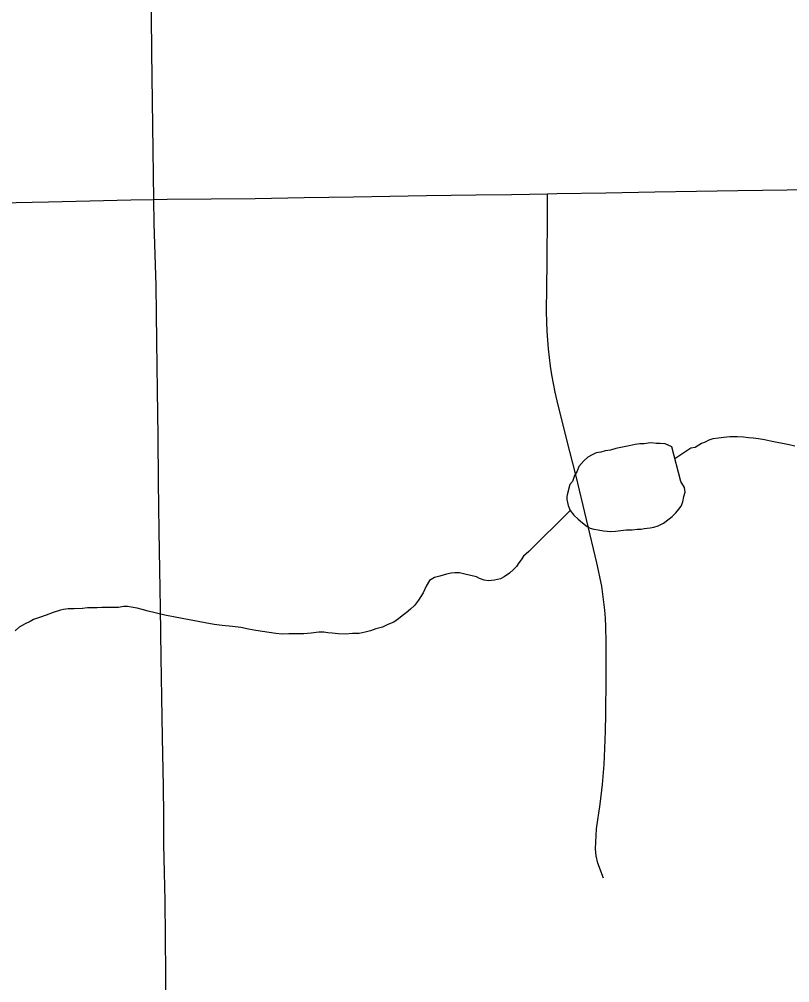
# Model space of a CAD drawing. Extents: x 103424 to 290657, y 38711 to 110967.
# Drawn here: x 214248.4707 to 214248.7145, y 40209.834 to 40210.1388 of the extents above; entities that cross this region are included whole.
import ezdxf

# ---------------------------------------------------------------- set-up
doc = ezdxf.new("R2010")
doc.units = 0
for name, color, linetype in [('GM_X_Minor_Lake', 7, 'Continuous'), ('GM_X_Minor_River', 7, 'Continuous'), ('GM_X_State_Route', 7, 'Continuous'), ('GM_X_Township_Road', 7, 'Continuous')]:
    doc.layers.add(name, color=color, linetype=linetype)

msp = doc.modelspace()

# ---------------------------------------------------------------- linework, layer by layer
at = {"layer": 'GM_X_Minor_Lake'}
for points in [[(214248.6771926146, 40210.00349696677), (214248.67508844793, 40210.00441268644), (214248.6735657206, 40210.004577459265), (214248.67223806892, 40210.004555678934), (214248.6709056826, 40210.004724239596), (214248.66976647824, 40210.0047053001), (214248.6684407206, 40210.00449412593), (214248.66711117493, 40210.0044723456), (214248.66559602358, 40210.004256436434), (214248.66370397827, 40210.0038454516), (214248.6616215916, 40210.00343162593), (214248.65953920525, 40210.0030178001), (214248.6578403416, 40210.00241836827), (214248.65613484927, 40210.002200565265), (214248.6548119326, 40210.001798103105), (214248.65329678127, 40210.001584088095), (214248.65197670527, 40210.000991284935), (214248.6506604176, 40210.000209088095), (214248.64935075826, 40209.99904715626), (214248.64786022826, 40209.997312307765), (214248.6473166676, 40209.995782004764), (214248.64638863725, 40209.994436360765), (214248.64585170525, 40209.99252632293), (214248.64491799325, 40209.991560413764), (214248.64420681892, 40209.988695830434), (214248.6440325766, 40209.98774223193), (214248.64404867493, 40209.98679242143), (214248.64425511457, 40209.9858454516), (214248.64445965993, 40209.98489753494), (214248.64505530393, 40209.98338711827), (214248.6462200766, 40209.98188427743)], [(214248.6771926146, 40210.00349696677), (214248.67508844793, 40210.00441268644), (214248.6735657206, 40210.004577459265), (214248.67223806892, 40210.004555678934), (214248.6709056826, 40210.004724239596), (214248.66976647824, 40210.0047053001), (214248.6684407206, 40210.00449412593), (214248.66711117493, 40210.0044723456), (214248.66559602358, 40210.004256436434), (214248.66370397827, 40210.0038454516), (214248.6616215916, 40210.00343162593), (214248.65953920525, 40210.0030178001), (214248.6578403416, 40210.00241836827), (214248.65613484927, 40210.002200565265), (214248.6548119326, 40210.001798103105), (214248.65329678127, 40210.001584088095), (214248.65197670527, 40210.000991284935), (214248.6506604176, 40210.000209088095), (214248.64935075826, 40209.99904715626), (214248.64786022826, 40209.997312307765), (214248.6473166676, 40209.995782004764), (214248.64638863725, 40209.994436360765), (214248.64585170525, 40209.99252632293), (214248.64491799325, 40209.991560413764), (214248.64420681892, 40209.988695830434), (214248.6440325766, 40209.98774223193), (214248.64404867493, 40209.98679242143), (214248.64425511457, 40209.9858454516), (214248.64445965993, 40209.98489753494), (214248.64505530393, 40209.98338711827), (214248.6462200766, 40209.98188427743), (214248.64757140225, 40209.980576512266), (214248.64891894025, 40209.9794571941), (214248.65045776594, 40209.978341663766), (214248.65141609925, 40209.97778768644), (214248.6525619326, 40209.9774259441), (214248.65389337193, 40209.977257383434), (214248.65560833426, 40209.976905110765), (214248.65789053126, 40209.9767526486), (214248.6594094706, 40209.97677726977), (214248.66111496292, 40209.97699507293), (214248.66282045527, 40209.97721287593), (214248.6647191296, 40209.977244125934), (214248.66623522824, 40209.977460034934), (214248.66756477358, 40209.97748086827), (214248.66850984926, 40209.977687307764), (214248.67040568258, 40209.9779079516), (214248.67154109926, 40209.97811628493), (214248.67286401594, 40209.9785187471), (214248.6745600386, 40209.97930757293), (214248.6764359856, 40209.98066836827), (214248.6773725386, 40209.98144488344), (214248.6784928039, 40209.98260397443), (214248.67942367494, 40209.983759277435), (214248.68016704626, 40209.9847223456), (214248.68071439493, 40209.98606230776), (214248.68106477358, 40209.98777916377), (214248.68142272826, 40209.98911628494), (214248.68120681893, 40209.99063333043), (214248.68042462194, 40209.99195151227), (214248.68003541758, 40209.99251590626), (214248.6771926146, 40210.00349696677)], [(214248.6462200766, 40209.98188427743), (214248.64757140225, 40209.980576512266), (214248.64891894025, 40209.9794571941), (214248.65045776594, 40209.978341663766), (214248.65141609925, 40209.97778768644), (214248.6525619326, 40209.9774259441), (214248.65389337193, 40209.977257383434), (214248.65560833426, 40209.976905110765), (214248.65789053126, 40209.9767526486), (214248.6594094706, 40209.97677726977), (214248.66111496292, 40209.97699507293), (214248.66282045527, 40209.97721287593), (214248.6647191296, 40209.977244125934), (214248.66623522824, 40209.977460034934), (214248.66756477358, 40209.97748086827), (214248.66850984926, 40209.977687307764), (214248.67040568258, 40209.9779079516), (214248.67154109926, 40209.97811628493), (214248.67286401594, 40209.9785187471), (214248.6745600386, 40209.97930757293), (214248.6764359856, 40209.98066836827), (214248.6773725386, 40209.98144488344), (214248.6784928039, 40209.98260397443), (214248.67942367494, 40209.983759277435), (214248.68016704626, 40209.9847223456), (214248.68071439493, 40209.98606230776), (214248.68106477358, 40209.98777916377), (214248.68142272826, 40209.98911628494), (214248.68120681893, 40209.99063333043), (214248.68042462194, 40209.99195151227), (214248.68003541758, 40209.99251590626), (214248.6771926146, 40210.00349696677)]]:
    msp.add_lwpolyline(points, dxfattribs=at)
at = {"layer": 'GM_X_Minor_River'}
for points in [[(214248.7161206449, 40210.0037535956), (214248.7144056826, 40210.00410586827), (214248.7084975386, 40210.00533976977), (214248.7065931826, 40210.0056901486), (214248.7046878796, 40210.00603863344), (214248.70297575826, 40210.006200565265), (214248.70145397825, 40210.006366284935), (214248.69993219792, 40210.00653105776), (214248.6980297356, 40210.0066901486), (214248.6955619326, 40210.006649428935), (214248.69366704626, 40210.006427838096), (214248.69196060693, 40210.00621003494), (214248.69025511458, 40210.00599128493), (214248.68893219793, 40210.00559071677), (214248.68780246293, 40210.00500075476), (214248.68666988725, 40210.00460208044), (214248.68573049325, 40210.00401590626), (214248.68460359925, 40210.0032374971), (214248.6832778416, 40210.00302537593), (214248.6781878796, 40209.99965416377)], [(214248.64505530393, 40209.98338711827), (214248.63197859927, 40209.97043351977), (214248.63029583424, 40209.96888522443), (214248.62955530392, 40209.96773276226), (214248.6288119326, 40209.9667687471), (214248.62807140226, 40209.965616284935), (214248.62713863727, 40209.96465132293), (214248.62582803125, 40209.9634884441), (214248.62413769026, 40209.96231988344), (214248.62300890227, 40209.96173086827), (214248.62111685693, 40209.961319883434), (214248.61922197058, 40209.9610992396), (214248.61788958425, 40209.961266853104), (214248.61636022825, 40209.96181230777), (214248.61540189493, 40209.96236628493), (214248.6140666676, 40209.96272518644), (214248.6117787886, 40209.963258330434), (214248.6100638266, 40209.9636106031), (214248.60854488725, 40209.96358598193), (214248.6074056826, 40209.9635660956), (214248.60589337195, 40209.96316173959), (214248.6038138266, 40209.96255757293), (214248.60211212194, 40209.962148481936), (214248.60060833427, 40209.961173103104), (214248.5994984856, 40209.95944488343), (214248.59858371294, 40209.95733787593), (214248.59710359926, 40209.955032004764), (214248.59580246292, 40209.9532999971), (214248.59449375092, 40209.952138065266), (214248.59318314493, 40209.950976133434), (214248.59187064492, 40209.9500035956), (214248.5907475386, 40209.9490338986), (214248.58924375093, 40209.94805946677), (214248.58735833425, 40209.947267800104), (214248.58566231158, 40209.94647897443), (214248.58358371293, 40209.94587480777), (214248.58188390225, 40209.94527726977), (214248.5801821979, 40209.94486817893), (214248.57828920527, 40209.9444571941), (214248.57620113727, 40209.9444231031), (214248.57392556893, 40209.94419583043), (214248.57164431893, 40209.9443482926), (214248.56974280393, 40209.944507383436), (214248.5684104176, 40209.9446749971), (214248.56707803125, 40209.944843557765), (214248.5655590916, 40209.944818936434), (214248.5630950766, 40209.94458787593), (214248.56081950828, 40209.944360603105), (214248.55835075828, 40209.944319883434), (214248.55607329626, 40209.9442838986), (214248.55398522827, 40209.94424886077), (214248.55189242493, 40209.944405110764), (214248.54979772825, 40209.94475075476), (214248.54770397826, 40209.9450973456), (214248.54560928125, 40209.9454429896), (214248.54332329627, 40209.9457848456), (214248.5408460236, 40209.9463151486), (214248.53818219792, 40209.94665226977), (214248.53494829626, 40209.94697897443), (214248.53247291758, 40209.947318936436), (214248.52961590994, 40209.94784261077), (214248.5200903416, 40209.94958692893), (214248.51685075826, 40209.95029431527), (214248.51380056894, 40209.951005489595), (214248.51151269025, 40209.95153863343), (214248.50960454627, 40209.95207745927), (214248.50807897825, 40209.95243351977), (214248.50617367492, 40209.95278200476), (214248.50503162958, 40209.95295340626), (214248.50370208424, 40209.95293162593), (214248.5021869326, 40209.95271666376), (214248.50085738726, 40209.95269488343), (214248.4995297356, 40209.952672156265), (214248.49820019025, 40209.95265132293), (214248.4968715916, 40209.9526295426), (214248.49535265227, 40209.95260397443), (214248.49364337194, 40209.95257651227), (214248.49231477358, 40209.952554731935), (214248.49079867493, 40209.95233976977), (214248.48814053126, 40209.95229620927), (214248.48624280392, 40209.95226495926), (214248.48472670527, 40209.9520499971), (214248.4837806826, 40209.951844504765), (214248.48151458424, 40209.95104715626), (214248.4792494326, 40209.95024886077), (214248.47717272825, 40209.949454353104), (214248.4752844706, 40209.94885397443), (214248.4741547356, 40209.94826495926), (214248.47264905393, 40209.94747897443), (214248.47076647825, 40209.94649696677), (214248.46945587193, 40209.945335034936)]]:
    msp.add_lwpolyline(points, dxfattribs=at)
at = {"layer": 'GM_X_State_Route'}
for points in [[(214248.51758878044, 40210.08184438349), (214248.53149193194, 40210.081959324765), (214248.5453950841, 40210.08207427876), (214248.56092622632, 40210.08232903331), (214248.57645737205, 40210.0825869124), (214248.5880583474, 40210.08277954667), (214248.59965931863, 40210.08296905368), (214248.61519358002, 40210.083186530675), (214248.62653668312, 40210.08334497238), (214248.63787979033, 40210.08350653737), (214248.64084373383, 40210.08360286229), (214248.65637486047, 40210.08388246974), (214248.67190600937, 40210.08416208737), (214248.6850355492, 40210.08439510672), (214248.69816509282, 40210.08463122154), (214248.71369623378, 40210.08485491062), (214248.72922737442, 40210.085078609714)], [(214248.46445232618, 40210.0807165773), (214248.4799834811, 40210.081058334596), (214248.49303846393, 40210.081344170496), (214248.50609655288, 40210.08163311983), (214248.51333550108, 40210.08179466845), (214248.51758878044, 40210.08184438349)]]:
    msp.add_lwpolyline(points, dxfattribs=at)
at = {"layer": 'GM_X_Township_Road'}
for points in [[(214248.51333550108, 40210.08179466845), (214248.51312424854, 40210.09732891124), (214248.5129129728, 40210.11286316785), (214248.51270482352, 40210.128397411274), (214248.51254946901, 40210.13986479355), (214248.51239413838, 40210.15133216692), (214248.512568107, 40210.15501067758), (214248.51281044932, 40210.15829152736), (214248.51323608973, 40210.16059990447), (214248.51177897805, 40210.165459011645), (214248.5101975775, 40210.169289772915), (214248.50874047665, 40210.17250846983), (214248.50600643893, 40210.176761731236)], [(214248.51727808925, 40209.82419643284), (214248.5171507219, 40209.83672635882), (214248.51702022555, 40209.84834597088), (214248.51688973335, 40209.85996871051), (214248.51671575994, 40209.86885739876), (214248.51654176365, 40209.87774609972), (214248.51645477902, 40209.88689265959), (214248.51636779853, 40209.896042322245), (214248.51611301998, 40209.91157347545), (214248.51590798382, 40209.924274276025), (214248.51569982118, 40209.93697508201), (214248.51544504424, 40209.95250622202), (214248.515246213, 40209.96468506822), (214248.51504738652, 40209.97686703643), (214248.5148423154, 40209.9924012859), (214248.5146528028, 40210.00687608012), (214248.51446018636, 40210.02135090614), (214248.5142582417, 40210.03688516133), (214248.5141432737, 40210.04568686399), (214248.51402832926, 40210.05448855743), (214248.5137362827, 40210.06430932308), (214248.51344113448, 40210.07413007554), (214248.51333550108, 40210.08179466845)], [(214248.6556633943, 40209.867070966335), (214248.65384277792, 40209.871793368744), (214248.6532711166, 40209.87407068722), (214248.65310023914, 40209.87628898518), (214248.6534419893, 40209.882664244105), (214248.65452317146, 40209.89040339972), (214248.6553216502, 40209.89671962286), (214248.6558311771, 40209.90298613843), (214248.65607040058, 40209.908103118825), (214248.65628788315, 40209.9135649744), (214248.65636864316, 40209.918970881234), (214248.6564245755, 40209.93029223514), (214248.65647740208, 40209.94161360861), (214248.6563624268, 40209.94670884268), (214248.65622263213, 40209.94925024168), (214248.65600825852, 40209.95178852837), (214248.655750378, 40209.95431752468), (214248.65542107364, 40209.956846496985), (214248.65504203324, 40209.95936614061), (214248.65456977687, 40209.961870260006), (214248.65407268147, 40209.964365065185), (214248.65348239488, 40209.966844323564), (214248.65021708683, 40209.98055485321), (214248.64695489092, 40209.99426228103), (214248.6439536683, 40210.006180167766), (214248.64095245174, 40210.01809802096), (214248.64033730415, 40210.02080410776), (214248.63976874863, 40210.02352258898), (214248.63927476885, 40210.026259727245), (214248.6388491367, 40210.028999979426), (214248.6384949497, 40210.0317557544), (214248.63821222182, 40210.034520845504), (214248.63797609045, 40210.03728594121), (214248.63781144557, 40210.04006346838), (214248.63767783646, 40210.04297767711), (214248.6376219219, 40210.04627715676), (214248.63773686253, 40210.06176481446), (214248.6378518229, 40210.07725244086), (214248.63787979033, 40210.08350653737)]]:
    msp.add_lwpolyline(points, dxfattribs=at)

doc.saveas('drawing.dxf')
